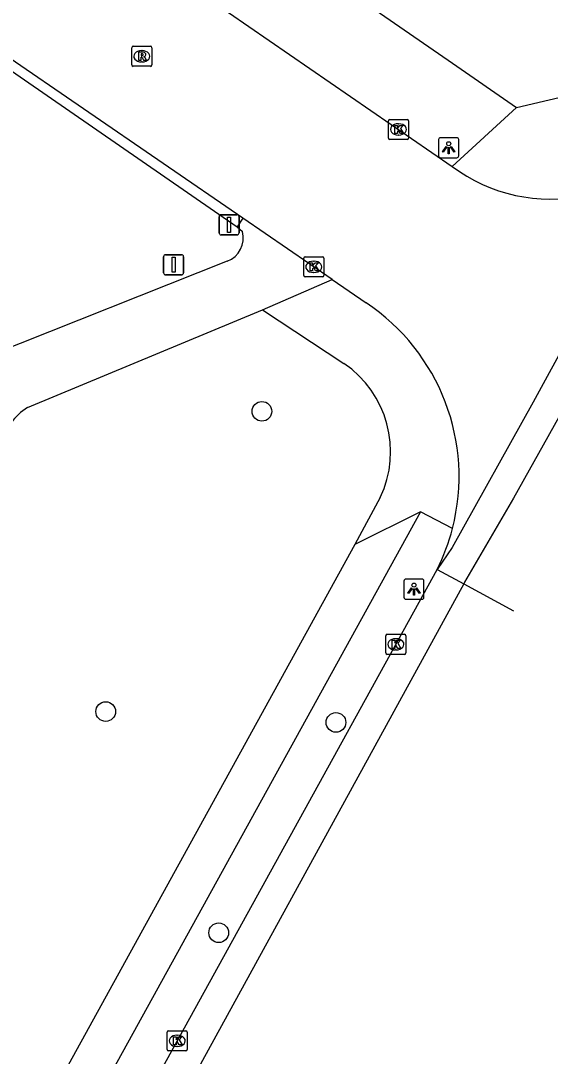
# Model space of a CAD drawing. Extents: x 162812 to 163818, y 381639 to 382470.
# Drawn here: x 163345.9 to 163372.2, y 381804.9 to 381856.3 of the extents above; entities that cross this region are included whole.
import ezdxf

# ---------------------------------------------------------------- set-up
doc = ezdxf.new("R2010")
doc.units = 0
for name, color, linetype in [('IMGEO_Boom', 7, 'Continuous'), ('IMGEO_Kolk', 7, 'Continuous'), ('IMGEO_Lichtpunt', 7, 'Continuous'), ('IMGEO_Rijbaan_lokaal_gesloten', 7, 'Continuous'), ('IMGEO_Rijbaan_lokaal_open', 7, 'Continuous'), ('IMGEO_Rioolput', 7, 'Continuous'), ('IMGEO_Verkeersbordpaal', 7, 'Continuous'), ('IMGEO_Voetpad_gesloten', 7, 'Continuous'), ('IMGEO_Voetpad_open', 7, 'Continuous')]:
    doc.layers.add(name, color=color, linetype=linetype)

msp = doc.modelspace()

# ---------------------------------------------------------------- linework, layer by layer
at = {"layer": 'IMGEO_Boom'}
for centre in [(163357.902, 381836.927), (163350.148, 381822.026), (163361.583, 381821.485), (163355.759, 381811.045)]:
    msp.add_circle(centre, 0.489, dxfattribs=at)
at = {"layer": 'IMGEO_Kolk'}
for p, q in [((163364.187, 381850.494), (163364.187, 381851.346)), ((163364.262, 381851.42), (163365.114, 381851.42)), ((163364.675, 381851.2), (163364.7, 381851.2)), ((163365.188, 381851.346), (163365.188, 381850.494)), ((163364.698, 381850.64), (163364.673, 381850.64)), ((163365.114, 381850.42), (163364.262, 381850.42)), ((163359.98, 381843.673), (163359.98, 381844.525)), ((163360.055, 381844.599), (163360.907, 381844.599)), ((163360.981, 381844.525), (163360.981, 381843.673)), ((163360.468, 381844.379), (163360.493, 381844.379)), ((163360.907, 381843.599), (163360.055, 381843.599)), ((163360.491, 381843.819), (163360.466, 381843.819)), ((163364.055, 381824.938), (163364.055, 381825.79)), ((163364.13, 381825.864), (163364.982, 381825.864)), ((163364.543, 381825.644), (163364.568, 381825.644)), ((163365.056, 381825.79), (163365.056, 381824.938)), ((163364.566, 381825.084), (163364.541, 381825.084)), ((163364.982, 381824.864), (163364.13, 381824.864)), ((163353.197, 381805.254), (163353.197, 381806.106)), ((163353.272, 381806.18), (163354.124, 381806.18)), ((163353.685, 381805.96), (163353.71, 381805.96)), ((163354.198, 381806.106), (163354.198, 381805.254)), ((163353.708, 381805.4), (163353.683, 381805.4)), ((163354.124, 381805.18), (163353.272, 381805.18))]:
    msp.add_line(p, q, dxfattribs=at)
for points in [[(163364.187, 381850.494), (163364.187, 381851.346)], [(163364.262, 381851.42), (163365.114, 381851.42)], [(163364.508, 381851.12), (163364.631, 381851.12), (163364.631, 381850.969), (163364.761, 381851.12), (163364.925, 381851.12), (163364.779, 381850.969), (163364.932, 381850.72), (163364.78, 381850.72), (163364.695, 381850.884), (163364.631, 381850.817), (163364.631, 381850.72), (163364.508, 381850.72), (163364.508, 381851.12)], [(163365.188, 381851.346), (163365.188, 381850.494)], [(163365.114, 381850.42), (163364.262, 381850.42)], [(163359.98, 381843.673), (163359.98, 381844.525)], [(163360.055, 381844.599), (163360.907, 381844.599)], [(163360.981, 381844.525), (163360.981, 381843.673)], [(163360.301, 381844.299), (163360.424, 381844.299), (163360.424, 381844.148), (163360.554, 381844.299), (163360.718, 381844.299), (163360.572, 381844.148), (163360.725, 381843.899), (163360.573, 381843.899), (163360.488, 381844.063), (163360.424, 381843.996), (163360.424, 381843.899), (163360.301, 381843.899), (163360.301, 381844.299)], [(163360.907, 381843.599), (163360.055, 381843.599)], [(163364.055, 381824.938), (163364.055, 381825.79)], [(163364.13, 381825.864), (163364.982, 381825.864)], [(163364.376, 381825.564), (163364.499, 381825.564), (163364.499, 381825.413), (163364.629, 381825.564), (163364.793, 381825.564), (163364.647, 381825.413), (163364.8, 381825.164), (163364.648, 381825.164), (163364.563, 381825.328), (163364.499, 381825.261), (163364.499, 381825.164), (163364.376, 381825.164), (163364.376, 381825.564)], [(163365.056, 381825.79), (163365.056, 381824.938)], [(163364.982, 381824.864), (163364.13, 381824.864)], [(163353.197, 381805.254), (163353.197, 381806.106)], [(163353.272, 381806.18), (163354.124, 381806.18)], [(163353.518, 381805.88), (163353.641, 381805.88), (163353.641, 381805.729), (163353.771, 381805.88), (163353.935, 381805.88), (163353.789, 381805.729), (163353.942, 381805.48), (163353.79, 381805.48), (163353.705, 381805.644), (163353.641, 381805.577), (163353.641, 381805.48), (163353.518, 381805.48), (163353.518, 381805.88)], [(163354.198, 381806.106), (163354.198, 381805.254)], [(163354.124, 381805.18), (163353.272, 381805.18)]]:
    msp.add_lwpolyline(points, dxfattribs=at)
for centre, start, end in [((163364.264, 381851.344), 91.552, 178.448), ((163364.264, 381851.344), 91.552, 178.448), ((163365.112, 381851.344), 1.552, 88.448), ((163365.112, 381851.344), 1.552, 88.448), ((163364.264, 381850.496), 181.552, 268.448), ((163364.264, 381850.496), 181.552, 268.448), ((163365.112, 381850.496), 271.552, 358.448), ((163365.112, 381850.496), 271.552, 358.448), ((163360.057, 381844.523), 91.552, 178.448), ((163360.057, 381844.523), 91.552, 178.448), ((163360.905, 381844.523), 1.552, 88.448), ((163360.905, 381844.523), 1.552, 88.448), ((163360.057, 381843.675), 181.552, 268.448), ((163360.057, 381843.675), 181.552, 268.448), ((163360.905, 381843.675), 271.552, 358.448), ((163360.905, 381843.675), 271.552, 358.448), ((163364.132, 381825.788), 91.552, 178.448), ((163364.132, 381825.788), 91.552, 178.448), ((163364.98, 381825.788), 1.552, 88.448), ((163364.98, 381825.788), 1.552, 88.448), ((163364.132, 381824.94), 181.552, 268.448), ((163364.132, 381824.94), 181.552, 268.448), ((163364.98, 381824.94), 271.552, 358.448), ((163364.98, 381824.94), 271.552, 358.448), ((163353.274, 381806.104), 91.552, 178.448), ((163353.274, 381806.104), 91.552, 178.448), ((163354.122, 381806.104), 1.552, 88.448), ((163354.122, 381806.104), 1.552, 88.448), ((163353.274, 381805.256), 181.552, 268.448), ((163353.274, 381805.256), 181.552, 268.448), ((163354.122, 381805.256), 271.552, 358.448), ((163354.122, 381805.256), 271.552, 358.448)]:
    msp.add_arc(centre, 0.0765, start, end, dxfattribs=at)
for centre, major_axis, ratio, start_param, end_param in [((163364.674, 381850.92), (-0.387, 0.002), 0.722429, 4.712389, 7.853982), ((163364.699, 381850.92), (-0.39, 0.002), 0.717154, 1.570796, 4.712389), ((163360.467, 381844.099), (-0.387, 0.002), 0.722429, 4.712389, 7.853982), ((163360.492, 381844.099), (-0.39, 0.002), 0.717154, 1.570796, 4.712389), ((163364.542, 381825.364), (-0.387, 0.002), 0.722429, 4.712389, 7.853982), ((163364.567, 381825.364), (-0.39, 0.002), 0.717154, 1.570796, 4.712389), ((163353.684, 381805.68), (-0.387, 0.002), 0.722429, 4.712389, 7.853982), ((163353.709, 381805.68), (-0.39, 0.002), 0.717154, 1.570796, 4.712389)]:
    msp.add_ellipse(centre, major_axis=major_axis, ratio=ratio, start_param=start_param, end_param=end_param, dxfattribs=at)
at = {"layer": 'IMGEO_Lichtpunt'}
for p, q in [((163366.682, 381850.413), (163366.682, 381849.606)), ((163366.682, 381850.413), (163366.682, 381849.606)), ((163367.584, 381850.508), (163366.776, 381850.508)), ((163367.584, 381850.508), (163366.776, 381850.508)), ((163367.678, 381849.606), (163367.678, 381850.413)), ((163367.678, 381849.606), (163367.678, 381850.413)), ((163366.776, 381849.512), (163367.584, 381849.512)), ((163366.776, 381849.512), (163367.584, 381849.512)), ((163364.957, 381828.505), (163364.957, 381827.698)), ((163364.957, 381828.505), (163364.957, 381827.698)), ((163365.859, 381828.6), (163365.051, 381828.6)), ((163365.859, 381828.6), (163365.051, 381828.6)), ((163365.953, 381827.698), (163365.953, 381828.505)), ((163365.953, 381827.698), (163365.953, 381828.505)), ((163365.051, 381827.604), (163365.859, 381827.604)), ((163365.051, 381827.604), (163365.859, 381827.604))]:
    msp.add_line(p, q, dxfattribs=at)
for points in [[(163367.056, 381850.077), (163367.095, 381850.049), (163366.907, 381849.787), (163366.869, 381849.814), (163367.056, 381850.077)], [(163367.268, 381850.049), (163367.306, 381850.076), (163367.493, 381849.814), (163367.454, 381849.786), (163367.268, 381850.049)], [(163367.158, 381850.029), (163367.205, 381850.029), (163367.205, 381849.707), (163367.158, 381849.707), (163367.158, 381850.029)], [(163365.331, 381828.169), (163365.37, 381828.141), (163365.182, 381827.879), (163365.144, 381827.906), (163365.331, 381828.169)], [(163365.433, 381828.121), (163365.48, 381828.121), (163365.48, 381827.799), (163365.433, 381827.799), (163365.433, 381828.121)], [(163365.543, 381828.141), (163365.581, 381828.168), (163365.768, 381827.906), (163365.729, 381827.878), (163365.543, 381828.141)]]:
    msp.add_lwpolyline(points, dxfattribs=at)
for centre in [(163367.181, 381850.211), (163365.456, 381828.303)]:
    msp.add_circle(centre, 0.0994, dxfattribs=at)
for centre, start, end in [((163366.776, 381850.413), 90, 180), ((163366.776, 381850.413), 90, 180), ((163367.584, 381850.413), 0, 90), ((163367.584, 381850.413), 0, 90), ((163366.776, 381849.606), 180, 270), ((163366.776, 381849.606), 180, 270), ((163367.584, 381849.606), 270, 0), ((163367.584, 381849.606), 270, 360), ((163365.051, 381828.505), 90, 180), ((163365.051, 381828.505), 90, 180), ((163365.859, 381828.505), 0, 90), ((163365.859, 381828.505), 0, 90), ((163365.051, 381827.698), 180, 270), ((163365.051, 381827.698), 180, 270), ((163365.859, 381827.698), 270, 0), ((163365.859, 381827.698), 270, 360)]:
    msp.add_arc(centre, 0.0946, start, end, dxfattribs=at)
at = {"layer": 'IMGEO_Rijbaan_lokaal_gesloten'}
for points in [[(163457.618, 382031.669), (163457.574, 382031.579), (163453.553, 382018.806), (163451.013, 382011.748), (163442.972, 381992.695), (163423.149, 381946.753), (163403.398, 381901.092), (163388.514, 381866.371), (163385.128, 381859.173), (163382.589, 381854.092), (163378.39, 381846.715), (163376.357, 381843.146), (163372.645, 381836.644), (163370.396, 381832.624), (163367.968, 381828.451), (163367.924, 381828.37)], [(163356.953, 381846.517), (163345.097, 381854.658), (163328.942, 381865.735)], [(163349.175, 381861.604), (163367.354, 381849.084)], [(163379.34, 381851.695), (163379.176, 381851.082), (163375.018, 381844.043), (163371.379, 381837.387), (163367.345, 381830.172), (163366.609, 381829.082)], [(163361.392, 381843.468), (163356.953, 381846.517)], [(163361.392, 381843.468), (163363.08, 381842.309)], [(163311.279, 381728.855), (163314.199, 381734.104), (163322.968, 381750), (163366.609, 381829.082)], [(163366.609, 381829.082), (163367.924, 381828.37)], [(163367.924, 381828.37), (163324.948, 381750.023), (163311.529, 381725.621), (163304.255, 381712.196), (163298.325, 381701.71), (163291.588, 381689.799), (163283.562, 381675.182), (163279.047, 381667.968), (163273.728, 381661.499)], [(163367.924, 381828.37), (163370.398, 381827.031)]]:
    msp.add_lwpolyline(points, dxfattribs=at)
for centre, radius, start, end in [((163372.219, 381855.567), 8.105, 233.1113, 331.4671), ((163357.342, 381833.693), 10.352, 345.5718, 56.3358), ((163357.29, 381833.716), 10.407, 333.5622, 345.5236)]:
    msp.add_arc(centre, radius, start, end, dxfattribs=at)
at = {"layer": 'IMGEO_Rijbaan_lokaal_open'}
for points in [[(163312.858, 381876.368), (163356.676, 381846.092)], [(163356.953, 381846.517), (163356.676, 381846.092)]]:
    msp.add_lwpolyline(points, dxfattribs=at)
at = {"layer": 'IMGEO_Rioolput'}
for p, q in [((163351.44, 381854.126), (163351.44, 381854.978)), ((163351.515, 381855.052), (163352.367, 381855.052)), ((163351.928, 381854.832), (163351.953, 381854.832)), ((163352.441, 381854.978), (163352.441, 381854.126)), ((163351.951, 381854.272), (163351.926, 381854.272)), ((163352.367, 381854.052), (163351.515, 381854.052))]:
    msp.add_line(p, q, dxfattribs=at)
for points in [[(163351.44, 381854.126), (163351.44, 381854.978)], [(163351.515, 381855.052), (163352.367, 381855.052)], [(163352.029, 381854.75), (163351.777, 381854.752), (163351.777, 381854.352)], [(163352.441, 381854.978), (163352.441, 381854.126)], [(163351.777, 381854.352), (163351.901, 381854.352), (163351.901, 381854.514), (163351.912, 381854.514)], [(163351.955, 381854.671), (163351.901, 381854.671), (163351.901, 381854.59)], [(163351.901, 381854.59), (163351.953, 381854.59)], [(163351.959, 381854.485), (163352.03, 381854.352), (163352.17, 381854.352), (163352.105, 381854.478)], [(163352.367, 381854.052), (163351.515, 381854.052)]]:
    msp.add_lwpolyline(points, dxfattribs=at)
for centre, radius, start, end in [((163351.517, 381854.976), 0.0765, 91.552, 178.448), ((163351.517, 381854.976), 0.0765, 91.552, 178.448), ((163352.028, 381854.64), 0.109, 350.3612, 89.416), ((163352.365, 381854.976), 0.0765, 1.552, 88.448), ((163352.365, 381854.976), 0.0765, 1.552, 88.448), ((163351.911, 381854.461), 0.0533, 26.0293, 88.6989), ((163351.937, 381854.779), 0.19, 274.7715, 282.9687), ((163351.961, 381854.575), 0.0964, 77.0061, 93.1865), ((163351.975, 381854.632), 0.0378, 276.6634, 79.6772), ((163352.026, 381854.64), 0.112, 277.5842, 350.9817), ((163352.01, 381854.425), 0.108, 29.5134, 73.7905), ((163351.517, 381854.128), 0.0765, 181.552, 268.448), ((163351.517, 381854.128), 0.0765, 181.552, 268.448), ((163352.365, 381854.128), 0.0765, 271.552, 358.448), ((163352.365, 381854.128), 0.0765, 271.552, 358.448)]:
    msp.add_arc(centre, radius, start, end, dxfattribs=at)
for centre, major_axis, ratio, start_param, end_param in [((163351.927, 381854.552), (-0.387, 0.002), 0.722429, 4.712389, 7.853982), ((163351.952, 381854.552), (-0.39, 0.002), 0.717154, 1.570796, 4.712389)]:
    msp.add_ellipse(centre, major_axis=major_axis, ratio=ratio, start_param=start_param, end_param=end_param, dxfattribs=at)
at = {"layer": 'IMGEO_Verkeersbordpaal'}
for p, q in [((163355.779, 381845.787), (163355.779, 381846.587)), ((163355.779, 381846.587), (163355.779, 381845.787)), ((163355.879, 381846.687), (163356.669, 381846.687)), ((163356.669, 381846.687), (163355.879, 381846.687)), ((163356.769, 381846.587), (163356.769, 381845.787)), ((163356.769, 381845.787), (163356.769, 381846.587)), ((163356.669, 381845.687), (163355.879, 381845.687)), ((163355.879, 381845.687), (163356.669, 381845.687)), ((163353.023, 381843.802), (163353.023, 381844.602)), ((163353.023, 381844.602), (163353.023, 381843.802)), ((163353.123, 381844.702), (163353.913, 381844.702)), ((163353.913, 381844.702), (163353.123, 381844.702)), ((163354.013, 381844.602), (163354.013, 381843.802)), ((163354.013, 381843.802), (163354.013, 381844.602)), ((163353.913, 381843.702), (163353.123, 381843.702)), ((163353.123, 381843.702), (163353.913, 381843.702))]:
    msp.add_line(p, q, dxfattribs=at)
for points in [[(163356.199, 381846.562), (163356.349, 381846.562), (163356.349, 381845.812), (163356.199, 381845.812), (163356.199, 381846.562)], [(163353.443, 381844.577), (163353.593, 381844.577), (163353.593, 381843.827), (163353.443, 381843.827), (163353.443, 381844.577)]]:
    msp.add_lwpolyline(points, dxfattribs=at)
for centre, start, end in [((163355.879, 381846.587), 90, 180), ((163355.879, 381846.587), 90, 180), ((163356.669, 381846.587), 0, 90), ((163356.669, 381846.587), 360, 90), ((163355.879, 381845.787), 180, 270), ((163355.879, 381845.787), 180, 270), ((163356.669, 381845.787), 270, 0), ((163356.669, 381845.787), 270, 0), ((163353.123, 381844.602), 90, 180), ((163353.123, 381844.602), 90, 180), ((163353.913, 381844.602), 0, 90), ((163353.913, 381844.602), 360, 90), ((163353.123, 381843.802), 180, 270), ((163353.123, 381843.802), 180, 270), ((163353.913, 381843.802), 270, 0), ((163353.913, 381843.802), 270, 0)]:
    msp.add_arc(centre, 0.1, start, end, dxfattribs=at)
at = {"layer": 'IMGEO_Voetpad_gesloten'}
for points in [[(163356.676, 381846.092), (163356.936, 381845.856)], [(163356.184, 381844.376), (163344.425, 381839.714)], [(163357.941, 381841.972), (163361.392, 381843.468)], [(163346.257, 381837.12), (163357.941, 381841.972)]]:
    msp.add_lwpolyline(points, dxfattribs=at)
for centre, radius, start, end in [((163355.734, 381845.536), 1.244, 291.2241, 14.905), ((163347.943, 381834.537), 3.085, 123.1308, 164.4662)]:
    msp.add_arc(centre, radius, start, end, dxfattribs=at)
at = {"layer": 'IMGEO_Voetpad_open'}
for points in [[(163370.544, 381852.016), (163373.793, 381852.764), (163382.117, 381871.898)], [(163352.273, 381864.631), (163367.375, 381854.204), (163370.544, 381852.016)], [(163367.354, 381849.084), (163370.544, 381852.016)], [(163357.941, 381841.972), (163361.978, 381839.309)], [(163363.78, 381832.644), (163362.526, 381830.322)], [(163365.786, 381831.947), (163308.281, 381727.744), (163309.237, 381726.796)], [(163365.786, 381831.947), (163362.526, 381830.322)], [(163367.367, 381831.114), (163365.786, 381831.947)], [(163362.526, 381830.322), (163347.288, 381802.666)]]:
    msp.add_lwpolyline(points, dxfattribs=at)
msp.add_arc((163358.994, 381834.926), 5.302, 334.508, 55.7504, dxfattribs=at)

doc.saveas('drawing.dxf')
